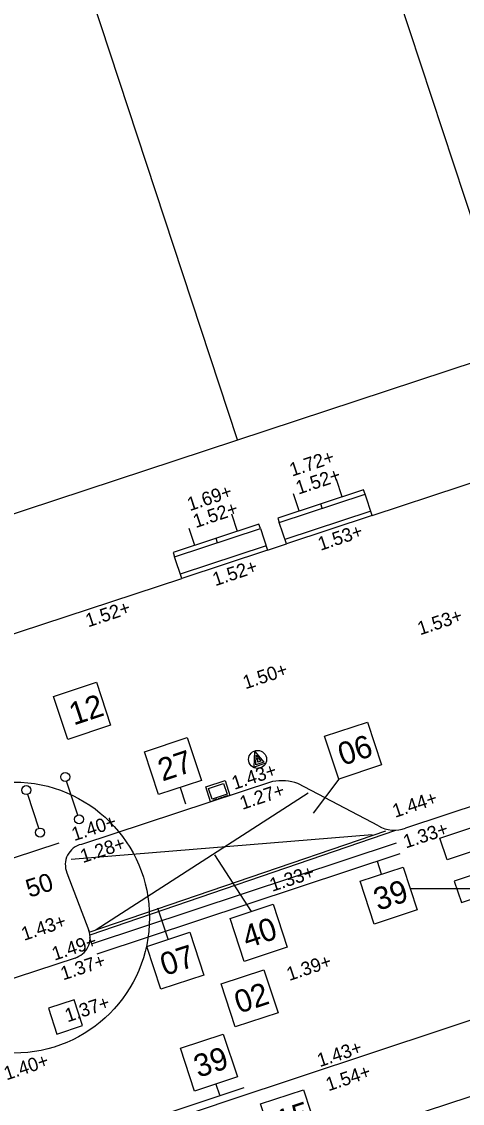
# Model space of a CAD drawing. Extents: x 122462 to 123306, y 485548 to 486417.
# Drawn here: x 122777.58 to 122787.35, y 486173.11 to 486197.06 of the extents above; entities that cross this region are included whole.
import ezdxf

# ---------------------------------------------------------------- set-up
doc = ezdxf.new("R2010")
doc.units = 0
for name, color, linetype in [('B nummers', 7, 'Continuous'), ('B-WE-AL-WERKGRENS-G', 7, 'Continuous'), ('B-WE-GR-BOOM-S', 7, 'Continuous'), ('B-WE-GR-BOOM_BOOMDIAMETER', 7, 'Continuous'), ('B-WE-OG-BEBOUWING_PORTIEK1-G', 7, 'Continuous'), ('B-WE-OG-BEBOUWING_TRAP-G', 7, 'Continuous'), ('B-WE-OG-HOOGTEPUNT-S', 7, 'Continuous'), ('B-WE-OG-TOPOKAART-G', 7, 'Continuous'), ('Level 4', 7, 'Continuous'), ('V markering 1-1 10 cm', 7, 'Continuous'), ('V markering figuratie', 7, 'Continuous'), ('V markering ononderbroken streep 10 cm', 7, 'Continuous'), ('V materiaalscheiding algemeen', 7, 'Continuous'), ('V meubilair fietsenrek', 7, 'Continuous'), ('V meubilair verkeersbord', 7, 'Continuous'), ('V opsluitband 100x200 mm', 7, 'Continuous'), ('V riool putdeksel', 7, 'Continuous'), ('V riool trottoirkolk', 7, 'Continuous'), ('V trottoirband 180-200x250 mm specie', 7, 'Continuous')]:
    doc.layers.add(name, color=color, linetype=linetype)

msp = doc.modelspace()

# ---------------------------------------------------------------- linework, layer by layer
at = {"layer": 'B nummers'}
for p, q in [((122781.092, 486180.101), (122781.21, 486179.742)), ((122784.607, 486180.289), (122784.038, 486179.537)), ((122782.677, 486177.362), (122781.864, 486178.613)), ((122785.557, 486178.185), (122785.463, 486178.468)), ((122786.188, 486177.867), (122787.545, 486177.871)), ((122780.831, 486176.743), (122780.603, 486177.436)), ((122781.888, 486173.54), (122781.968, 486173.298))]:
    msp.add_line(p, q, dxfattribs=at)
for points in [[(122778.291, 486182.118), (122779.24, 486182.432), (122779.554, 486181.482), (122778.604, 486181.169)], [(122784.294, 486181.239), (122785.243, 486181.552), (122785.557, 486180.603), (122784.607, 486180.289)], [(122780.304, 486180.894), (122781.253, 486181.208), (122781.567, 486180.258), (122780.617, 486179.945)], [(122785.082, 486178.029), (122786.031, 486178.342), (122786.345, 486177.392), (122785.395, 486177.079)], [(122782.202, 486177.205), (122783.152, 486177.518), (122783.465, 486176.569), (122782.516, 486176.255)], [(122780.356, 486176.586), (122781.306, 486176.9), (122781.619, 486175.95), (122780.67, 486175.637)], [(122782, 486175.754), (122782.949, 486176.067), (122783.263, 486175.118), (122782.313, 486174.804)], [(122781.1, 486174.333), (122782.049, 486174.646), (122782.363, 486173.697), (122781.413, 486173.383)], [(122782.875, 486173.101), (122783.825, 486173.414), (122784.138, 486172.464), (122783.189, 486172.151)]]:
    msp.add_lwpolyline(points, close=True, dxfattribs=at)
at = {"layer": 'B-WE-AL-WERKGRENS-G'}
msp.add_lwpolyline([(122857.632, 486078.279), (122830.484, 486160.606), (122900.937, 486183.81), (122887.855, 486222.555), (122665.445, 486149.273), (122678.196, 486110.449), (122807.072, 486152.895), (122835.324, 486068.154)], dxfattribs=at)
at = {"layer": 'B-WE-GR-BOOM-S'}
msp.add_circle((122777.414, 486177.224), 3, dxfattribs=at)
at = {"layer": 'B-WE-OG-BEBOUWING_PORTIEK1-G'}
for p, q in [((122784.683, 486186.538), (122784.558, 486186.918)), ((122783.734, 486186.225), (122783.608, 486186.605)), ((122784.24, 486186.286), (122784.208, 486186.381)), ((122782.366, 486185.773), (122782.24, 486186.153)), ((122781.416, 486185.46), (122781.291, 486185.84)), ((122781.922, 486185.522), (122781.891, 486185.617))]:
    msp.add_line(p, q, dxfattribs=at)
for points in [[(122783.29, 486185.973), (122785.189, 486186.6), (122785.158, 486186.695), (122783.259, 486186.068)], [(122780.972, 486185.208), (122782.872, 486185.835), (122782.84, 486185.93), (122780.941, 486185.303)]]:
    msp.add_lwpolyline(points, close=True, dxfattribs=at)
at = {"layer": 'B-WE-OG-BEBOUWING_TRAP-G'}
for points in [[(122785.315, 486186.22), (122783.415, 486185.593)], [(122785.346, 486186.125), (122783.447, 486185.498)], [(122782.997, 486185.455), (122781.098, 486184.828)], [(122783.028, 486185.36), (122781.129, 486184.733)]]:
    msp.add_lwpolyline(points, dxfattribs=at)
at = {"layer": 'B-WE-OG-TOPOKAART-G'}
for p, q in [((122785.346, 486186.125), (122785.189, 486186.6)), ((122781.129, 486184.733), (122780.972, 486185.208))]:
    msp.add_line(p, q, dxfattribs=at)
for points in [[(122785.346, 486186.125), (122789.289, 486187.426), (122793.389, 486188.779)], [(122782.872, 486185.835), (122783.028, 486185.36), (122783.447, 486185.498), (122783.29, 486185.973)], [(122773.101, 486182.085), (122777.015, 486183.376), (122781.129, 486184.733)]]:
    msp.add_lwpolyline(points, dxfattribs=at)
at = {"layer": 'Level 4'}
for p, q in [((122788.501, 486189.818), (122785.054, 486200.279)), ((122782.363, 486187.796), (122778.917, 486198.257))]:
    msp.add_line(p, q, dxfattribs=at)
at = {"layer": 'V markering 1-1 10 cm'}
for points in [[(122785.88, 486178.875), (122779.123, 486176.638)], [(122785.959, 486178.638), (122779.252, 486176.417)]]:
    msp.add_lwpolyline(points, dxfattribs=at)
at = {"layer": 'V markering figuratie'}
for points in [[(122792.673, 486180.395), (122787.006, 486178.506), (122786.848, 486178.98), (122792.515, 486180.869)], [(122787.323, 486177.557), (122792.99, 486179.446), (122792.831, 486179.921), (122787.164, 486178.032)]]:
    msp.add_lwpolyline(points, close=True, dxfattribs=at)
at = {"layer": 'V markering ononderbroken streep 10 cm'}
msp.add_line((122779.079, 486176.901), (122785.653, 486179.147), dxfattribs=at)
for points in [[(122783.931, 486179.979), (122779.231, 486176.951)], [(122785.344, 486179.054), (122778.682, 486178.511)], [(122782.506, 486173.456), (122769.669, 486169.188), (122753.621, 486163.883), (122729.113, 486155.773)]]:
    msp.add_lwpolyline(points, dxfattribs=at)
at = {"layer": 'V materiaalscheiding algemeen'}
msp.add_lwpolyline([(122779.098, 486176.844), (122785.87, 486179.157)], dxfattribs=at)
at = {"layer": 'V meubilair fietsenrek'}
for p, q in [((122778.825, 486179.494), (122778.579, 486180.242)), ((122777.962, 486179.202), (122777.717, 486179.95))]:
    msp.add_line(p, q, dxfattribs=at)
for centre in [(122778.548, 486180.337), (122777.685, 486180.045), (122778.856, 486179.399), (122777.993, 486179.107)]:
    msp.add_circle(centre, 0.1, dxfattribs=at)
at = {"layer": 'V meubilair verkeersbord'}
msp.add_lwpolyline([(122782.972, 486180.633), (122782.732, 486180.554), (122782.752, 486180.901), (122782.949, 486180.666), (122782.774, 486180.608), (122782.779, 486180.82), (122782.882, 486180.685), (122782.816, 486180.664), (122782.816, 486180.706), (122782.802, 486180.754)], dxfattribs=at)
msp.add_circle((122782.81, 486180.725), 0.2, dxfattribs=at)
at = {"layer": 'V opsluitband 100x200 mm'}
msp.add_lwpolyline([(122772.448, 486176.92), (122778.414, 486178.881)], dxfattribs=at)
at = {"layer": 'V riool putdeksel'}
msp.add_lwpolyline([(122778.364, 486174.645), (122778.935, 486174.832), (122778.748, 486175.403), (122778.177, 486175.216)], close=True, dxfattribs=at)
at = {"layer": 'V riool trottoirkolk'}
for p, q in [((122781.661, 486180.117), (122782.088, 486180.257)), ((122781.77, 486179.785), (122781.661, 486180.117)), ((122782.088, 486180.257), (122782.197, 486179.925)), ((122782.197, 486179.925), (122781.77, 486179.785)), ((122782.017, 486179.881), (122781.941, 486179.856)), ((122782.031, 486179.87), (122782.029, 486179.875)), ((122782.055, 486179.878), (122782.053, 486179.883)), ((122782.091, 486179.906), (122782.06, 486179.895)), ((122782.136, 486179.92), (122782.091, 486179.906)), ((122782.15, 486179.909), (122782.148, 486179.914)), ((122781.817, 486179.8), (122781.816, 486179.805)), ((122781.898, 486179.842), (122781.822, 486179.817)), ((122781.912, 486179.831), (122781.911, 486179.836)), ((122781.936, 486179.839), (122781.934, 486179.844))]:
    msp.add_line(p, q, dxfattribs=at)
msp.add_lwpolyline([(122781.724, 486180.085), (122782.056, 486180.194), (122782.134, 486179.957), (122781.802, 486179.848)], close=True, dxfattribs=at)
for centre, start, end in [((122781.944, 486179.847), 108.1627, 198.1627), ((122782.02, 486179.872), 18.1627, 108.1627), ((122782.063, 486179.886), 108.1627, 198.1627), ((122782.139, 486179.911), 18.1627, 108.1627), ((122781.825, 486179.808), 108.1627, 198.1627), ((122781.901, 486179.833), 18.1627, 108.1627)]:
    msp.add_arc(centre, 0.01, start, end, dxfattribs=at)
at = {"layer": 'V trottoirband 180-200x250 mm specie'}
for points in [[(122833.081, 486194.781), (122818.107, 486189.829), (122805.552, 486185.683), (122794.641, 486182.031), (122786.085, 486179.205)], [(122783.143, 486180.235), (122778.906, 486178.845)], [(122785.488, 486179.256), (122783.701, 486180.191)], [(122764.995, 486167.464), (122774.458, 486170.57), (122782.134, 486173.165), (122791.772, 486176.363), (122801.583, 486179.598)], [(122802.843, 486178.897), (122803.005, 486178.403), (122796.653, 486176.321), (122790.145, 486174.137), (122787.981, 486173.414), (122783.643, 486171.985), (122782.562, 486171.633), (122774.188, 486168.85), (122765.631, 486166.001), (122757.287, 486163.217), (122748.482, 486160.287), (122740.076, 486157.459), (122731.818, 486154.747)], [(122778.586, 486178.215), (122779.072, 486176.94)], [(122778.766, 486176.329), (122775.764, 486175.344)]]:
    msp.add_lwpolyline(points, dxfattribs=at)
for centre, radius, start, end in [((122783.343, 486179.211), 1.043, 69.9298, 101.053), ((122785.837, 486179.819), 0.662, 238.2074, 292.0271), ((122779.011, 486178.396), 0.461, 103.1131, 203.0316), ((122778.626, 486176.781), 0.473, 287.1967, 19.5982)]:
    msp.add_arc(centre, radius, start, end, dxfattribs=at)

# ---------------------------------------------------------------- texts
at = {"layer": 'B nummers'}
for s, p in [('12', (122778.736, 486181.475)), ('06', (122784.692, 486180.581)), ('27', (122780.702, 486180.236)), ('39', (122785.48, 486177.37)), ('40', (122782.577, 486176.539)), ('07', (122780.754, 486175.928)), ('02', (122782.398, 486175.095)), ('39', (122781.497, 486173.674)), ('15', (122783.322, 486172.458))]:
    msp.add_text(s, height=0.5, rotation=18.2603, dxfattribs=at).set_placement(p)
at = {"layer": 'B-WE-GR-BOOM_BOOMDIAMETER'}
msp.add_text('50', height=0.4, rotation=18.1989, dxfattribs=at).set_placement((122777.755, 486177.66))
at = {"layer": 'B-WE-OG-HOOGTEPUNT-S'}
for s, rotation, p in [('1.72+', 18.2611, (122783.574, 486186.983)), ('1.52+', 18.2611, (122783.713, 486186.585)), ('1.69+', 18.2611, (122781.308, 486186.22)), ('1.52+', 18.2611, (122781.439, 486185.844)), ('1.53+', 18.2611, (122784.203, 486185.342)), ('1.52+', 18.2611, (122781.871, 486184.558)), ('1.52+', 18.2611, (122779.057, 486183.647)), ('1.53+', 18.2611, (122786.409, 486183.471)), ('1.50+', 18.2611, (122782.541, 486182.277)), ('1.43+', 18.2498, (122782.295, 486180.05)), ('1.27+', 18.2498, (122782.473, 486179.608)), ('1.44+', 18.2498, (122785.855, 486179.431)), ('1.40+', 18.2498, (122778.748, 486178.914)), ('1.33+', 18.2498, (122786.095, 486178.752)), ('1.28+', 18.2498, (122778.94, 486178.429)), ('1.33+', 18.2498, (122783.135, 486177.793)), ('1.43+', 18.2498, (122777.635, 486176.708)), ('1.49+', 18.2498, (122778.312, 486176.269)), ('1.37+', 18.2498, (122778.504, 486175.832)), ('1.39+', 18.2498, (122783.511, 486175.819)), ('1.37+', 18.4074, (122778.6, 486174.904)), ('1.43+', 18.2498, (122784.187, 486173.912)), ('1.40+', 18.4074, (122777.248, 486173.619)), ('1.54+', 18.2498, (122784.379, 486173.378))]:
    msp.add_text(s, height=0.3, rotation=rotation, dxfattribs=at).set_placement(p)

doc.saveas('drawing.dxf')
